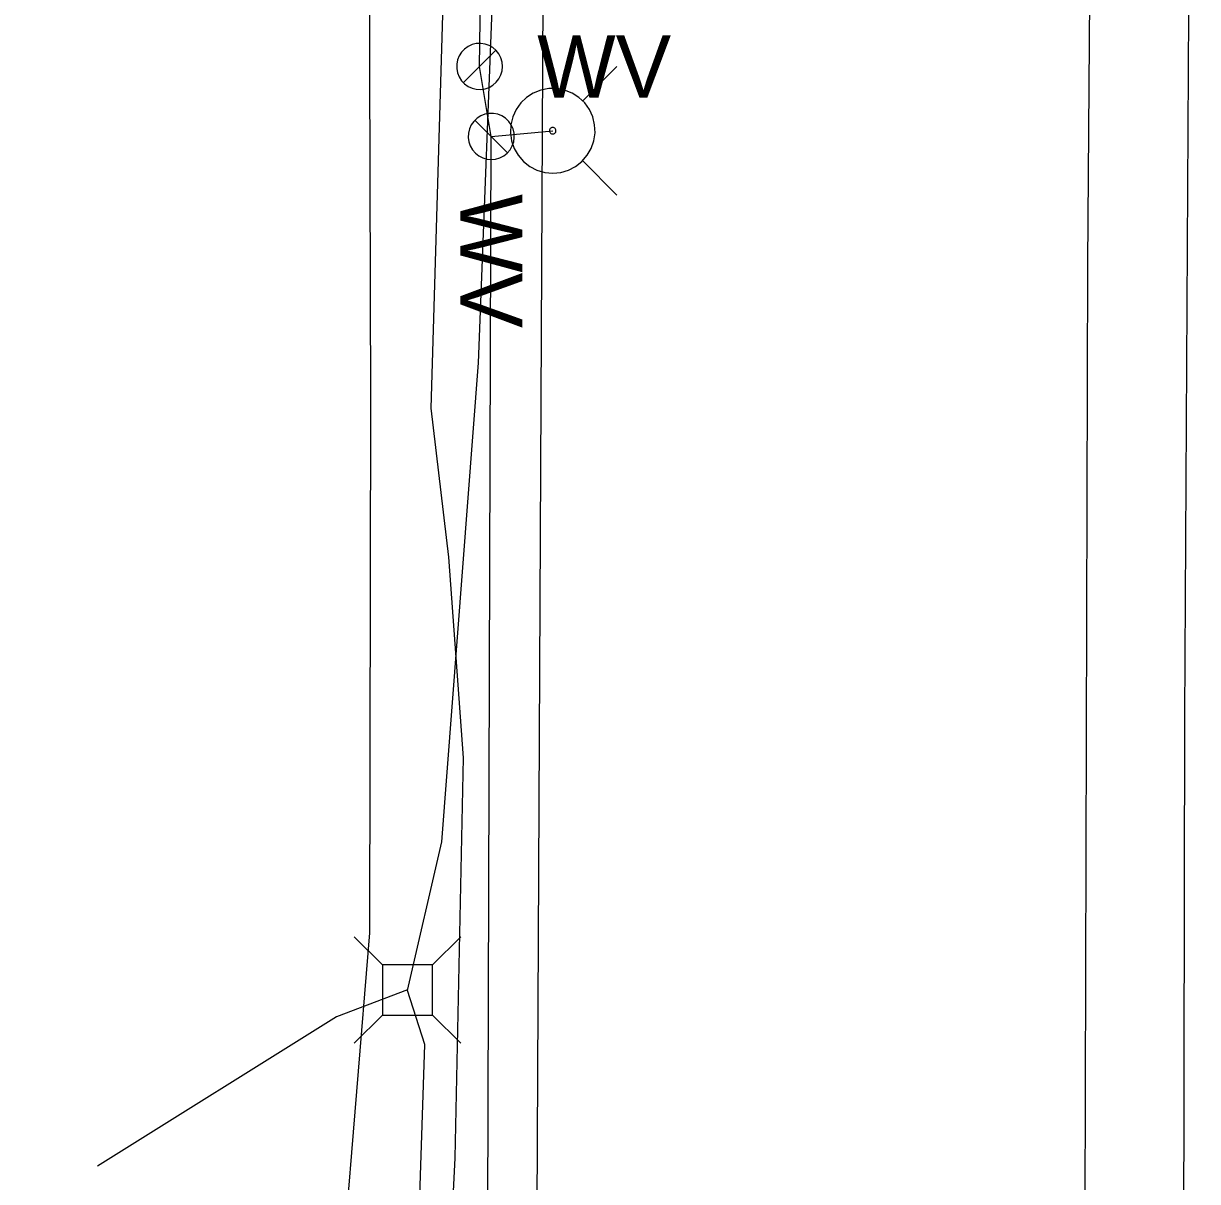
# Model space of a CAD drawing. Extents: x 596028 to 606371, y 330010 to 403088.
# Drawn here: x 601997.3 to 602070, y 364854.5 to 364926.2 of the extents above; entities that cross this region are included whole.
import ezdxf

# ---------------------------------------------------------------- set-up
doc = ezdxf.new("R2010")
doc.units = 0
for name, color, linetype in [('E_UTL_AG_Bold', 7, 'Continuous'), ('E_UTL_E_UG', 7, 'Continuous'), ('E_UTL_FO_UG', 7, 'Continuous'), ('E_UTL_G_UG', 7, 'Continuous'), ('E_UTL_Overhead', 7, 'Continuous'), ('E_UTL_T_UG', 7, 'Continuous'), ('E_UTL_W', 7, 'Continuous'), ('E_UTL_W_UG', 7, 'Continuous'), ('E_UTL_WHydrant', 7, 'Continuous')]:
    doc.layers.add(name, color=color, linetype=linetype)

msp = doc.modelspace()

# ---------------------------------------------------------------- linework, layer by layer
at = {"layer": 'E_UTL_AG_Bold'}
for points in [[(602019.527, 364867.898), (602017.775, 364869.65)], [(602022.623, 364867.898), (602024.375, 364869.65)], [(602022.623, 364867.898), (602019.527, 364867.898)], [(602019.527, 364867.898), (602019.527, 364864.802)], [(602022.623, 364864.802), (602022.623, 364867.898)], [(602019.527, 364864.802), (602017.775, 364863.05)], [(602019.527, 364864.802), (602022.623, 364864.802)], [(602022.623, 364864.802), (602024.375, 364863.05)]]:
    msp.add_lwpolyline(points, dxfattribs=at)
at = {"layer": 'E_UTL_E_UG'}
for points in [[(602017.939, 364497.456), (602018.726, 364543.169), (602021.07, 364767.408), (602022.494, 364811.821), (602023.359, 364828.803), (602023.432, 364843.953), (602024.039, 364855.972), (602024.551, 364880.719), (602023.649, 364893.13), (602022.539, 364902.358), (602024.213, 364958.707), (602023.366, 365017.491), (602022.769, 365026.151), (602021.414, 365028.735)], [(602017.132, 364850.245), (602018.759, 364869.879), (602018.814, 364902.742), (602018.641, 364958.694), (602009.484, 364963.131)]]:
    msp.add_lwpolyline(points, dxfattribs=at)
at = {"layer": 'E_UTL_FO_UG'}
msp.add_lwpolyline([(602021.075, 364866.35), (602016.691, 364864.699), (602001.899, 364855.455)], dxfattribs=at)
at = {"layer": 'E_UTL_G_UG'}
msp.add_lwpolyline([(602067.771, 364724.663), (602069.056, 364806.128), (602069.197, 364883.299), (602069.99, 365021.271)], dxfattribs=at)
at = {"layer": 'E_UTL_Overhead'}
msp.add_lwpolyline([(602014.483, 362518.111), (602015.758, 362635.511), (602015.722, 362824.587), (602019.865, 363008.397), (602015.513, 363112.129), (602019.699, 363230.464), (602017.879, 363240.623), (602020.533, 363264.512), (602020.791, 363276.964), (602020.362, 363337.421), (602022.055, 363392.758), (602020.759, 363497.691), (602023.02, 363665.483), (602022.889, 363819.615), (602023.801, 363946.924), (602023.982, 364037.981), (602025.572, 364145.304), (602025.828, 364287.756), (602027.164, 364559.331), (602028.919, 364756.039), (602029.031, 364834.911), (602029.559, 364946.125), (602030.412, 365117.165), (602031.914, 365287.509)], dxfattribs=at)
at = {"layer": 'E_UTL_T_UG'}
for points in [[(602063.206, 364911.286), (602066.304, 365385.488), (602065.852, 365459.401), (602065.404, 365527.993), (602064.679, 365606.947)], [(602001.23, 364803.452), (602010.043, 364804.994), (602014.794, 364808.547), (602021.366, 364839.274), (602022.154, 364862.976), (602021.092, 364866.315), (602023.218, 364875.513), (602025.472, 364905.161), (602027.5, 364957.489), (602026.938, 364959.314), (602019.675, 364961.683), (601997.309, 364963.717)], [(602056.954, 363843.746), (602061.696, 364675.394), (602061.585, 364697.736), (602062.787, 364769.744), (602063.206, 364911.286)]]:
    msp.add_lwpolyline(points, dxfattribs=at)
at = {"layer": 'E_UTL_W'}
for points in [[(602026.972, 364923.505), (602026.946, 364923.775), (602026.87, 364924.035), (602026.746, 364924.276), (602026.578, 364924.489), (602026.373, 364924.667), (602026.138, 364924.802), (602025.882, 364924.891), (602025.614, 364924.93), (602025.343, 364924.917), (602025.08, 364924.853), (602024.833, 364924.74), (602024.612, 364924.583), (602024.425, 364924.387), (602024.279, 364924.159), (602024.178, 364923.907), (602024.127, 364923.641), (602024.127, 364923.37), (602024.178, 364923.104), (602024.279, 364922.852), (602024.425, 364922.624), (602024.612, 364922.428), (602024.833, 364922.27), (602025.08, 364922.158), (602025.343, 364922.094), (602025.614, 364922.081), (602025.882, 364922.12), (602026.138, 364922.208), (602026.373, 364922.344), (602026.578, 364922.521), (602026.746, 364922.734), (602026.87, 364922.975), (602026.946, 364923.235), (602026.972, 364923.505)], [(602024.538, 364922.497), (602026.554, 364924.513)], [(602026.269, 364917.747), (602026.539, 364917.773), (602026.799, 364917.849), (602027.04, 364917.973), (602027.253, 364918.141), (602027.431, 364918.346), (602027.566, 364918.581), (602027.655, 364918.837), (602027.693, 364919.105), (602027.68, 364919.376), (602027.617, 364919.639), (602027.504, 364919.886), (602027.347, 364920.107), (602027.151, 364920.294), (602026.922, 364920.44), (602026.671, 364920.541), (602026.405, 364920.593), (602026.134, 364920.593), (602025.867, 364920.541), (602025.616, 364920.44), (602025.388, 364920.294), (602025.191, 364920.107), (602025.034, 364919.886), (602024.922, 364919.639), (602024.858, 364919.376), (602024.845, 364919.105), (602024.883, 364918.837), (602024.972, 364918.581), (602025.108, 364918.346), (602025.285, 364918.141), (602025.498, 364917.973), (602025.739, 364917.849), (602025.999, 364917.773), (602026.269, 364917.747)], [(602025.261, 364920.181), (602027.277, 364918.165)]]:
    msp.add_lwpolyline(points, dxfattribs=at)
at = {"layer": 'E_UTL_W_UG'}
for points in [[(602025.068, 364533.468), (602026.269, 364919.173), (602025.546, 364923.505), (602026.771, 365008.749)], [(602026.269, 364919.173), (602030.072, 364919.525)]]:
    msp.add_lwpolyline(points, dxfattribs=at)
at = {"layer": 'E_UTL_WHydrant'}
for points in [[(602031.907, 364921.359), (602034.049, 364923.502)], [(602030.072, 364916.903), (602030.569, 364916.95), (602031.047, 364917.09), (602031.49, 364917.319), (602031.882, 364917.627), (602032.209, 364918.004), (602032.458, 364918.436), (602032.621, 364918.907), (602032.692, 364919.401), (602032.668, 364919.899), (602032.551, 364920.383), (602032.344, 364920.837), (602032.054, 364921.243), (602031.693, 364921.587), (602031.274, 364921.857), (602030.811, 364922.042), (602030.321, 364922.136), (602029.823, 364922.136), (602029.333, 364922.042), (602028.87, 364921.857), (602028.451, 364921.587), (602028.09, 364921.243), (602027.801, 364920.837), (602027.594, 364920.383), (602027.476, 364919.899), (602027.452, 364919.401), (602027.523, 364918.907), (602027.686, 364918.436), (602027.936, 364918.004), (602028.262, 364917.627), (602028.654, 364917.319), (602029.097, 364917.09), (602029.576, 364916.95), (602030.072, 364916.903)], [(602030.072, 364919.325), (602030.11, 364919.328), (602030.147, 364919.339), (602030.181, 364919.357), (602030.211, 364919.38), (602030.236, 364919.409), (602030.255, 364919.442), (602030.267, 364919.478), (602030.273, 364919.516), (602030.271, 364919.554), (602030.262, 364919.591), (602030.246, 364919.626), (602030.224, 364919.657), (602030.196, 364919.683), (602030.164, 364919.704), (602030.129, 364919.718), (602030.091, 364919.725), (602030.053, 364919.725), (602030.016, 364919.718), (602029.98, 364919.704), (602029.948, 364919.683), (602029.921, 364919.657), (602029.898, 364919.626), (602029.883, 364919.591), (602029.874, 364919.554), (602029.872, 364919.516), (602029.877, 364919.478), (602029.89, 364919.442), (602029.909, 364919.409), (602029.934, 364919.38), (602029.964, 364919.357), (602029.998, 364919.339), (602030.034, 364919.328), (602030.072, 364919.325)], [(602031.907, 364917.689), (602034.049, 364915.547)]]:
    msp.add_lwpolyline(points, dxfattribs=at)

# ---------------------------------------------------------------- texts
at = {"layer": 'E_UTL_W'}
msp.add_text('WV', height=3.85, dxfattribs=at).set_placement((602029.111, 364921.58))
msp.add_text('WV', height=3.85, rotation=270, dxfattribs=at).set_placement((602024.344, 364915.608))

doc.saveas('drawing.dxf')
